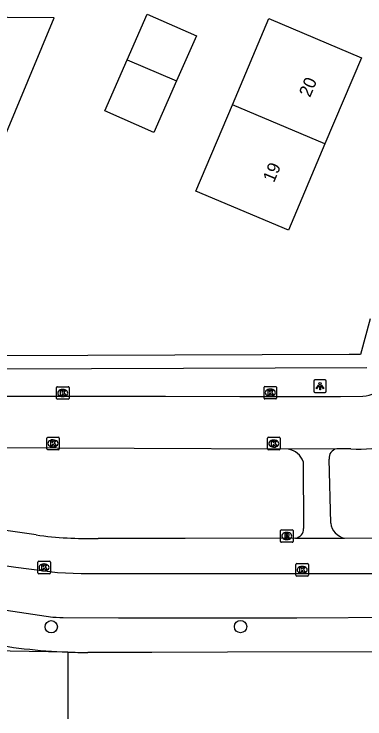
# Model space of a CAD drawing. Extents: x 160457 to 162082, y 388340 to 389736.
# Drawn here: x 161139.9 to 161167.8, y 388341.9 to 388397.9 of the extents above; entities that cross this region are included whole.
import ezdxf

# ---------------------------------------------------------------- set-up
doc = ezdxf.new("R2010")
doc.units = 0
for name, color, linetype in [('IMGEO_Boom', 7, 'Continuous'), ('IMGEO_Fietspad_gesloten', 7, 'Continuous'), ('IMGEO_Groenvoorziening', 7, 'Continuous'), ('IMGEO_Haag', 7, 'Continuous'), ('IMGEO_Kolk', 7, 'Continuous'), ('IMGEO_Lichtpunt', 7, 'Continuous'), ('IMGEO_Pand', 7, 'Continuous'), ('IMGEO_Pand_nummerreeks', 7, 'Continuous'), ('IMGEO_Rijbaan_lokaal_open', 7, 'Continuous'), ('IMGEO_Rijbaan_regionaal_gesloten', 7, 'Continuous'), ('IMGEO_Rioolput', 7, 'Continuous'), ('IMGEO_Voetpad_halfverhard', 7, 'Continuous'), ('IMGEO_Voetpad_open', 7, 'Continuous')]:
    doc.layers.add(name, color=color, linetype=linetype)

msp = doc.modelspace()

# ---------------------------------------------------------------- linework, layer by layer
at = {"layer": 'IMGEO_Boom'}
for centre in [(161142.888, 388349.258), (161157.937, 388349.268)]:
    msp.add_circle(centre, 0.489, dxfattribs=at)
at = {"layer": 'IMGEO_Fietspad_gesloten'}
for points in [[(161285.376, 388356.678), (161285.131, 388356.626), (161284.89, 388356.58), (161267.886, 388355.634), (161251.907, 388354.745), (161240.785, 388354.262), (161232.119, 388353.801), (161226.721, 388353.692), (161208.568, 388353.62), (161195.448, 388353.567), (161173.194, 388353.478), (161161.193, 388353.478), (161147.808, 388353.478), (161145.264, 388353.462), (161143.372, 388353.547), (161140.061, 388353.959), (161131.462, 388355.184), (161119.244, 388356.924), (161116.788, 388357.151), (161114.188, 388357.317), (161110.453, 388357.605), (161106.726, 388357.841), (161099.015, 388358.057)], [(161268.59, 388352.425), (161260.238, 388351.862), (161241.743, 388350.761), (161234.721, 388350.388), (161229.848, 388350.233), (161225.582, 388350.097), (161212.755, 388350.083), (161198.393, 388350.04), (161178.79, 388350.055), (161162.4, 388349.944), (161148.233, 388349.931), (161143.838, 388349.966), (161143.561, 388349.977), (161143.283, 388349.99), (161143.006, 388350.005), (161134.505, 388351.264), (161120.717, 388353.2), (161115.33, 388353.952), (161106.819, 388354.454), (161104.335, 388354.571)]]:
    msp.add_lwpolyline(points, dxfattribs=at)
at = {"layer": 'IMGEO_Groenvoorziening'}
msp.add_lwpolyline([(161131.913, 388370.772), (161143.127, 388397.648), (161113.321, 388397.854)], dxfattribs=at)
at = {"layer": 'IMGEO_Haag'}
msp.add_lwpolyline([(161168.235, 388373.732), (161167.461, 388370.895), (161166.578, 388370.892), (161131.913, 388370.772)], dxfattribs=at)
at = {"layer": 'IMGEO_Kolk'}
for p, q in [((161143.295, 388367.408), (161143.295, 388368.26)), ((161143.37, 388368.334), (161144.222, 388368.334)), ((161143.783, 388368.114), (161143.808, 388368.114)), ((161144.296, 388368.26), (161144.296, 388367.408)), ((161159.798, 388367.431), (161159.798, 388368.283)), ((161159.873, 388368.357), (161160.725, 388368.357)), ((161160.286, 388368.137), (161160.311, 388368.137)), ((161160.799, 388368.283), (161160.799, 388367.431)), ((161144.222, 388367.334), (161143.37, 388367.334)), ((161143.806, 388367.554), (161143.781, 388367.554)), ((161160.725, 388367.357), (161159.873, 388367.357)), ((161160.309, 388367.577), (161160.284, 388367.577)), ((161142.524, 388363.402), (161142.524, 388364.254)), ((161142.599, 388364.328), (161143.451, 388364.328)), ((161143.012, 388364.108), (161143.037, 388364.108)), ((161143.525, 388364.254), (161143.525, 388363.402)), ((161160.071, 388363.386), (161160.071, 388364.238)), ((161160.146, 388364.312), (161160.998, 388364.312)), ((161160.559, 388364.092), (161160.584, 388364.092)), ((161161.072, 388364.238), (161161.072, 388363.386)), ((161143.035, 388363.548), (161143.01, 388363.548)), ((161160.582, 388363.532), (161160.557, 388363.532)), ((161143.451, 388363.328), (161142.599, 388363.328)), ((161160.998, 388363.312), (161160.146, 388363.312)), ((161141.885, 388354.47), (161142.737, 388354.47)), ((161141.81, 388353.544), (161141.81, 388354.396)), ((161142.298, 388354.25), (161142.323, 388354.25)), ((161142.811, 388354.396), (161142.811, 388353.544)), ((161162.334, 388353.355), (161162.334, 388354.207)), ((161162.409, 388354.281), (161163.261, 388354.281)), ((161162.822, 388354.061), (161162.847, 388354.061)), ((161163.335, 388354.207), (161163.335, 388353.355)), ((161142.737, 388353.47), (161141.885, 388353.47)), ((161142.321, 388353.69), (161142.296, 388353.69)), ((161162.845, 388353.501), (161162.82, 388353.501)), ((161163.261, 388353.281), (161162.409, 388353.281))]:
    msp.add_line(p, q, dxfattribs=at)
for points in [[(161143.295, 388367.408), (161143.295, 388368.26)], [(161143.37, 388368.334), (161144.222, 388368.334)], [(161143.616, 388368.034), (161143.739, 388368.034), (161143.739, 388367.883), (161143.869, 388368.034), (161144.033, 388368.034), (161143.887, 388367.883), (161144.04, 388367.634), (161143.888, 388367.634), (161143.803, 388367.798), (161143.739, 388367.731), (161143.739, 388367.634), (161143.616, 388367.634), (161143.616, 388368.034)], [(161144.296, 388368.26), (161144.296, 388367.408)], [(161159.798, 388367.431), (161159.798, 388368.283)], [(161159.873, 388368.357), (161160.725, 388368.357)], [(161160.119, 388368.057), (161160.242, 388368.057), (161160.242, 388367.906), (161160.372, 388368.057), (161160.536, 388368.057), (161160.39, 388367.906), (161160.543, 388367.657), (161160.391, 388367.657), (161160.306, 388367.821), (161160.242, 388367.754), (161160.242, 388367.657), (161160.119, 388367.657), (161160.119, 388368.057)], [(161160.799, 388368.283), (161160.799, 388367.431)], [(161144.222, 388367.334), (161143.37, 388367.334)], [(161160.725, 388367.357), (161159.873, 388367.357)], [(161142.524, 388363.402), (161142.524, 388364.254)], [(161142.599, 388364.328), (161143.451, 388364.328)], [(161142.845, 388364.028), (161142.968, 388364.028), (161142.968, 388363.877), (161143.098, 388364.028), (161143.262, 388364.028), (161143.116, 388363.877), (161143.269, 388363.628), (161143.117, 388363.628), (161143.032, 388363.792), (161142.968, 388363.725), (161142.968, 388363.628), (161142.845, 388363.628), (161142.845, 388364.028)], [(161143.525, 388364.254), (161143.525, 388363.402)], [(161160.071, 388363.386), (161160.071, 388364.238)], [(161160.146, 388364.312), (161160.998, 388364.312)], [(161160.392, 388364.012), (161160.515, 388364.012), (161160.515, 388363.861), (161160.645, 388364.012), (161160.809, 388364.012), (161160.663, 388363.861), (161160.816, 388363.612), (161160.664, 388363.612), (161160.579, 388363.776), (161160.515, 388363.709), (161160.515, 388363.612), (161160.392, 388363.612), (161160.392, 388364.012)], [(161161.072, 388364.238), (161161.072, 388363.386)], [(161143.451, 388363.328), (161142.599, 388363.328)], [(161160.998, 388363.312), (161160.146, 388363.312)], [(161141.885, 388354.47), (161142.737, 388354.47)], [(161141.81, 388353.544), (161141.81, 388354.396)], [(161142.131, 388354.17), (161142.254, 388354.17), (161142.254, 388354.019), (161142.384, 388354.17), (161142.548, 388354.17), (161142.402, 388354.019), (161142.555, 388353.77), (161142.403, 388353.77), (161142.318, 388353.934), (161142.254, 388353.867), (161142.254, 388353.77), (161142.131, 388353.77), (161142.131, 388354.17)], [(161142.811, 388354.396), (161142.811, 388353.544)], [(161162.334, 388353.355), (161162.334, 388354.207)], [(161162.409, 388354.281), (161163.261, 388354.281)], [(161162.655, 388353.981), (161162.778, 388353.981), (161162.778, 388353.83), (161162.908, 388353.981), (161163.072, 388353.981), (161162.926, 388353.83), (161163.079, 388353.581), (161162.927, 388353.581), (161162.842, 388353.745), (161162.778, 388353.678), (161162.778, 388353.581), (161162.655, 388353.581), (161162.655, 388353.981)], [(161163.335, 388354.207), (161163.335, 388353.355)], [(161142.737, 388353.47), (161141.885, 388353.47)], [(161163.261, 388353.281), (161162.409, 388353.281)]]:
    msp.add_lwpolyline(points, dxfattribs=at)
for centre, start, end in [((161143.372, 388368.258), 91.552, 178.448), ((161143.372, 388368.258), 91.552, 178.448), ((161144.22, 388368.258), 1.552, 88.448), ((161144.22, 388368.258), 1.552, 88.448), ((161159.875, 388368.281), 91.552, 178.448), ((161159.875, 388368.281), 91.552, 178.448), ((161160.723, 388368.281), 1.552, 88.448), ((161160.723, 388368.281), 1.552, 88.448), ((161143.372, 388367.41), 181.552, 268.448), ((161143.372, 388367.41), 181.552, 268.448), ((161144.22, 388367.41), 271.552, 358.448), ((161144.22, 388367.41), 271.552, 358.448), ((161159.875, 388367.433), 181.552, 268.448), ((161159.875, 388367.433), 181.552, 268.448), ((161160.723, 388367.433), 271.552, 358.448), ((161160.723, 388367.433), 271.552, 358.448), ((161142.601, 388364.252), 91.552, 178.448), ((161142.601, 388364.252), 91.552, 178.448), ((161143.449, 388364.252), 1.552, 88.448), ((161143.449, 388364.252), 1.552, 88.448), ((161160.148, 388364.236), 91.552, 178.448), ((161160.148, 388364.236), 91.552, 178.448), ((161160.996, 388364.236), 1.552, 88.448), ((161160.996, 388364.236), 1.552, 88.448), ((161142.601, 388363.404), 181.552, 268.448), ((161142.601, 388363.404), 181.552, 268.448), ((161143.449, 388363.404), 271.552, 358.448), ((161143.449, 388363.404), 271.552, 358.448), ((161160.148, 388363.388), 181.552, 268.448), ((161160.148, 388363.388), 181.552, 268.448), ((161160.996, 388363.388), 271.552, 358.448), ((161160.996, 388363.388), 271.552, 358.448), ((161141.887, 388354.394), 91.552, 178.448), ((161141.887, 388354.394), 91.552, 178.448), ((161142.735, 388354.394), 1.552, 88.448), ((161142.735, 388354.394), 1.552, 88.448), ((161162.411, 388354.205), 91.552, 178.448), ((161162.411, 388354.205), 91.552, 178.448), ((161163.259, 388354.205), 1.552, 88.448), ((161163.259, 388354.205), 1.552, 88.448), ((161141.887, 388353.546), 181.552, 268.448), ((161141.887, 388353.546), 181.552, 268.448), ((161142.735, 388353.546), 271.552, 358.448), ((161142.735, 388353.546), 271.552, 358.448), ((161162.411, 388353.357), 181.552, 268.448), ((161162.411, 388353.357), 181.552, 268.448), ((161163.259, 388353.357), 271.552, 358.448), ((161163.259, 388353.357), 271.552, 358.448)]:
    msp.add_arc(centre, 0.0765, start, end, dxfattribs=at)
for centre, major_axis, ratio, start_param, end_param in [((161143.782, 388367.834), (-0.387, 0.002), 0.722429, 4.712389, 7.853982), ((161143.807, 388367.834), (-0.39, 0.002), 0.717154, 1.570796, 4.712389), ((161160.285, 388367.857), (-0.387, 0.002), 0.722429, 4.712389, 7.853982), ((161160.31, 388367.857), (-0.39, 0.002), 0.717154, 1.570796, 4.712389), ((161143.011, 388363.828), (-0.387, 0.002), 0.722429, 4.712389, 7.853982), ((161143.036, 388363.828), (-0.39, 0.002), 0.717154, 1.570796, 4.712389), ((161160.558, 388363.812), (-0.387, 0.002), 0.722429, 4.712389, 7.853982), ((161160.583, 388363.812), (-0.39, 0.002), 0.717154, 1.570796, 4.712389), ((161142.297, 388353.97), (-0.387, 0.002), 0.722429, 4.712389, 7.853982), ((161142.322, 388353.97), (-0.39, 0.002), 0.717154, 1.570796, 4.712389), ((161162.821, 388353.781), (-0.387, 0.002), 0.722429, 4.712389, 7.853982), ((161162.846, 388353.781), (-0.39, 0.002), 0.717154, 1.570796, 4.712389)]:
    msp.add_ellipse(centre, major_axis=major_axis, ratio=ratio, start_param=start_param, end_param=end_param, dxfattribs=at)
at = {"layer": 'IMGEO_Lichtpunt'}
for p, q in [((161163.755, 388368.782), (161163.755, 388367.975)), ((161163.755, 388368.782), (161163.755, 388367.975)), ((161164.657, 388368.877), (161163.849, 388368.877)), ((161164.657, 388368.877), (161163.849, 388368.877)), ((161164.751, 388367.975), (161164.751, 388368.782)), ((161164.751, 388367.975), (161164.751, 388368.782)), ((161163.849, 388367.881), (161164.657, 388367.881)), ((161163.849, 388367.881), (161164.657, 388367.881))]:
    msp.add_line(p, q, dxfattribs=at)
for points in [[(161164.129, 388368.446), (161164.168, 388368.418), (161163.98, 388368.156), (161163.942, 388368.183), (161164.129, 388368.446)], [(161164.341, 388368.418), (161164.379, 388368.445), (161164.566, 388368.183), (161164.527, 388368.155), (161164.341, 388368.418)], [(161164.231, 388368.398), (161164.278, 388368.398), (161164.278, 388368.076), (161164.231, 388368.076), (161164.231, 388368.398)]]:
    msp.add_lwpolyline(points, dxfattribs=at)
msp.add_circle((161164.254, 388368.58), 0.0994, dxfattribs=at)
for centre, start, end in [((161163.849, 388368.782), 90, 180), ((161163.849, 388368.782), 90, 180), ((161164.657, 388368.782), 0, 90), ((161164.657, 388368.782), 0, 90), ((161163.849, 388367.975), 180, 270), ((161163.849, 388367.975), 180, 270), ((161164.657, 388367.975), 270, 0), ((161164.657, 388367.975), 270, 360)]:
    msp.add_arc(centre, 0.0946, start, end, dxfattribs=at)
at = {"layer": 'IMGEO_Pand'}
for points in [[(161148.913, 388394.29), (161150.521, 388397.937), (161154.418, 388396.219), (161152.835, 388392.627)], [(161157.281, 388390.741), (161160.184, 388397.592), (161167.55, 388394.47), (161164.646, 388387.617)], [(161152.835, 388392.627), (161151.033, 388388.537), (161147.135, 388390.255), (161148.913, 388394.29)], [(161148.913, 388394.29), (161152.835, 388392.627)], [(161164.646, 388387.617), (161161.74, 388380.76), (161154.372, 388383.877), (161157.281, 388390.741)], [(161164.646, 388387.617), (161157.281, 388390.741)]]:
    msp.add_lwpolyline(points, dxfattribs=at)
at = {"layer": 'IMGEO_Rijbaan_lokaal_open'}
for points in [[(161104.338, 388367.614), (161105.776, 388367.573), (161110.009, 388367.573), (161114.686, 388367.573), (161118.854, 388367.573), (161123.12, 388367.573), (161127.936, 388367.573), (161132.598, 388367.573), (161137.614, 388367.573), (161141.338, 388367.573), (161146.272, 388367.573), (161151.958, 388367.573), (161157.872, 388367.545), (161161.999, 388367.545), (161165.889, 388367.545), (161167.655, 388367.586)], [(161161.744, 388363.361), (161100.36, 388363.623)], [(161165.577, 388363.398), (161161.744, 388363.361)], [(161166.697, 388363.395), (161165.577, 388363.398)]]:
    msp.add_lwpolyline(points, dxfattribs=at)
for centre, radius, start, end in [((161167.322, 388371.305), 3.734, 275.1165, 336.8525), ((161167.319, 388372.428), 9.054, 266.0578, 307.9695)]:
    msp.add_arc(centre, radius, start, end, dxfattribs=at)
at = {"layer": 'IMGEO_Rijbaan_regionaal_gesloten'}
for points in [[(161144.195, 388347.251), (161130.399, 388347.484), (161107.12, 388347.917), (161082.639, 388348.989), (161055.08, 388349.504)], [(161144.195, 388347.251), (161144.196, 388341.939)], [(161222.852, 388347.344), (161222.037, 388347.335), (161221.222, 388347.327), (161207.852, 388347.307), (161156.892, 388347.231), (161150.892, 388347.222), (161145.8, 388347.214)]]:
    msp.add_lwpolyline(points, dxfattribs=at)
for centre, radius, start, end in [((161146.068, 388394.149), 46.936, 259.2521, 267.713), ((161146.138, 388396.707), 49.494, 267.7501, 269.6087)]:
    msp.add_arc(centre, radius, start, end, dxfattribs=at)
at = {"layer": 'IMGEO_Rioolput'}
for p, q in [((161161.105, 388356.043), (161161.105, 388356.895)), ((161161.18, 388356.969), (161162.032, 388356.969)), ((161161.593, 388356.749), (161161.618, 388356.749)), ((161162.106, 388356.895), (161162.106, 388356.043)), ((161161.616, 388356.189), (161161.591, 388356.189)), ((161162.032, 388355.969), (161161.18, 388355.969))]:
    msp.add_line(p, q, dxfattribs=at)
for points in [[(161161.105, 388356.043), (161161.105, 388356.895)], [(161161.18, 388356.969), (161162.032, 388356.969)], [(161161.694, 388356.667), (161161.442, 388356.669), (161161.442, 388356.269)], [(161162.106, 388356.895), (161162.106, 388356.043)], [(161161.442, 388356.269), (161161.566, 388356.269), (161161.566, 388356.431), (161161.577, 388356.431)], [(161161.62, 388356.588), (161161.566, 388356.588), (161161.566, 388356.507)], [(161161.566, 388356.507), (161161.618, 388356.507)], [(161161.624, 388356.402), (161161.695, 388356.269), (161161.835, 388356.269), (161161.77, 388356.395)], [(161162.032, 388355.969), (161161.18, 388355.969)]]:
    msp.add_lwpolyline(points, dxfattribs=at)
for centre, radius, start, end in [((161161.182, 388356.893), 0.0765, 91.552, 178.448), ((161161.182, 388356.893), 0.0765, 91.552, 178.448), ((161161.693, 388356.557), 0.109, 350.3612, 89.416), ((161162.03, 388356.893), 0.0765, 1.552, 88.448), ((161162.03, 388356.893), 0.0765, 1.552, 88.448), ((161161.576, 388356.378), 0.0533, 26.0293, 88.6989), ((161161.602, 388356.696), 0.19, 274.7715, 282.9687), ((161161.626, 388356.492), 0.0964, 77.0061, 93.1865), ((161161.64, 388356.549), 0.0378, 276.6634, 79.6772), ((161161.691, 388356.557), 0.112, 277.5842, 350.9817), ((161161.675, 388356.342), 0.108, 29.5134, 73.7905), ((161161.182, 388356.045), 0.0765, 181.552, 268.448), ((161161.182, 388356.045), 0.0765, 181.552, 268.448), ((161162.03, 388356.045), 0.0765, 271.552, 358.448), ((161162.03, 388356.045), 0.0765, 271.552, 358.448)]:
    msp.add_arc(centre, radius, start, end, dxfattribs=at)
for centre, major_axis, ratio, start_param, end_param in [((161161.592, 388356.469), (-0.387, 0.002), 0.722429, 4.712389, 7.853982), ((161161.617, 388356.469), (-0.39, 0.002), 0.717154, 1.570796, 4.712389)]:
    msp.add_ellipse(centre, major_axis=major_axis, ratio=ratio, start_param=start_param, end_param=end_param, dxfattribs=at)
at = {"layer": 'IMGEO_Voetpad_halfverhard'}
for points in [[(161162.917, 388362.38), (161162.95, 388357.058)], [(161165.105, 388357.496), (161164.979, 388362.58)]]:
    msp.add_lwpolyline(points, dxfattribs=at)
for centre, radius, start, end in [((161165.704, 388362.677), 0.732, 100.0126, 187.6499), ((161161.504, 388361.882), 1.499, 19.4149, 80.7725), ((161166.509, 388357.677), 1.416, 187.3277, 257.01), ((161162.193, 388357.052), 0.757, 278.9401, 0.4236)]:
    msp.add_arc(centre, radius, start, end, dxfattribs=at)
at = {"layer": 'IMGEO_Voetpad_open'}
for points in [[(161167.983, 388369.828), (161131.475, 388369.703)], [(161141.683, 388356.553), (161119.51, 388359.712)], [(161162.311, 388356.305), (161153.533, 388356.261), (161146.604, 388356.27)], [(161162.311, 388356.305), (161166.191, 388356.297)], [(161166.191, 388356.297), (161180.013, 388356.337)]]:
    msp.add_lwpolyline(points, dxfattribs=at)
msp.add_arc((161146.002, 388388.737), 32.473, 262.3559, 271.0614, dxfattribs=at)

# ---------------------------------------------------------------- texts
at = {"layer": 'IMGEO_Pand_nummerreeks'}
for s, p in [('20', (161163.455, 388391.267)), ('19', (161160.585, 388384.493))]:
    msp.add_text(s, height=1, rotation=67.0338, dxfattribs=at).set_placement(p)

doc.saveas('drawing.dxf')
